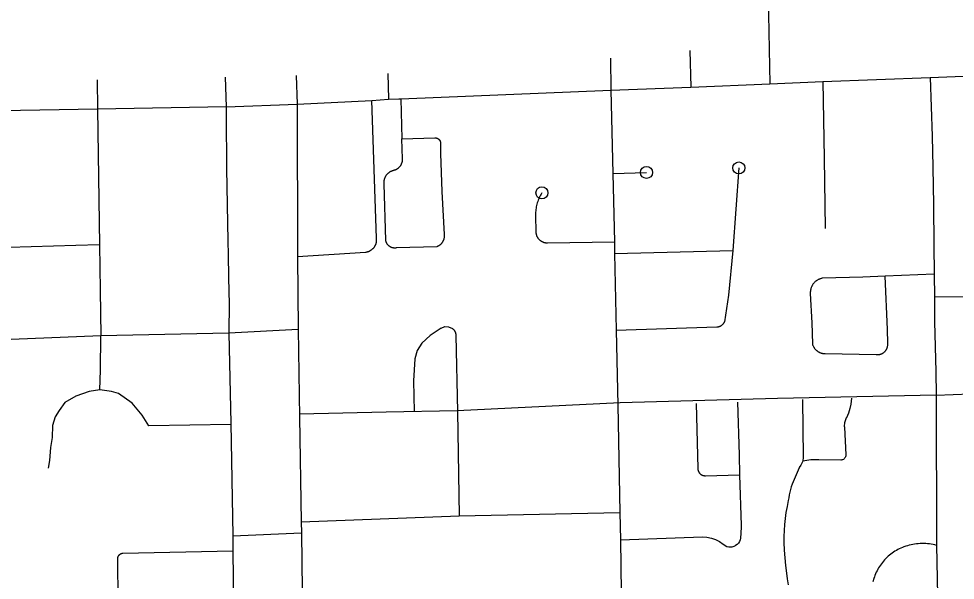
# Model space of a CAD drawing. Extents: x 309348 to 309445, y 336383 to 336484.
# Drawn here: x 309348.736 to 309349.513, y 336398.714 to 336399.18 of the extents above; entities that cross this region are included whole.
import ezdxf

# ---------------------------------------------------------------- set-up
doc = ezdxf.new("R2010")
doc.units = 0
doc.layers.add('R_Annotation', color=7, linetype='Continuous')

msp = doc.modelspace()

# ---------------------------------------------------------------- linework, layer by layer
at = {"layer": 'R_Annotation'}
for points in [[(309349.35801, 336399.1955), (309349.3582, 336399.18326), (309349.3592, 336399.1257)], [(309349.29281, 336399.15345), (309349.2938, 336399.12305)], [(309349.22709, 336399.14711), (309349.22744, 336399.12042)], [(309349.0425, 336399.13426), (309349.04291, 336399.1129)], [(309348.80121, 336399.12907), (309348.80153, 336399.10456)], [(309348.90761, 336399.13136), (309348.90833, 336399.10664)], [(309348.96646, 336399.13263), (309348.96718, 336399.10877)], [(309349.3592, 336399.1257), (309349.40306, 336399.12753)], [(309349.40306, 336399.12753), (309349.49233, 336399.131)], [(309349.40306, 336399.12753), (309349.40416, 336399.06404), (309349.40508, 336399.0058)], [(309349.49233, 336399.131), (309349.53363, 336399.13261)], [(309349.49233, 336399.131), (309349.494, 336399.08218), (309349.49445, 336399.05664)], [(309349.05312, 336399.11331), (309349.22744, 336399.12042)], [(309349.22744, 336399.12042), (309349.2938, 336399.12305)], [(309349.22744, 336399.12042), (309349.22905, 336399.05127)], [(309349.2938, 336399.12305), (309349.3592, 336399.1257)], [(309348.96718, 336399.10877), (309349.02923, 336399.11196)], [(309348.9674, 336398.98237), (309349.02382, 336398.98614), (309349.02417, 336398.98618), (309349.02451, 336398.98623), (309349.02486, 336398.98629), (309349.0252, 336398.98636), (309349.02554, 336398.98644), (309349.02587, 336398.98654), (309349.02621, 336398.98665), (309349.02654, 336398.98676), (309349.02686, 336398.98689), (309349.02718, 336398.98703), (309349.0275, 336398.98719), (309349.02781, 336398.98735), (309349.02811, 336398.98752), (309349.02841, 336398.9877), (309349.0287, 336398.9879), (309349.02898, 336398.9881), (309349.02926, 336398.98831), (309349.02953, 336398.98854), (309349.02979, 336398.98877), (309349.03005, 336398.98901), (309349.03029, 336398.98926), (309349.03053, 336398.98951), (309349.03076, 336398.98978), (309349.03098, 336398.99005), (309349.03119, 336398.99033), (309349.03139, 336398.99062), (309349.03158, 336398.99092), (309349.03176, 336398.99122), (309349.03192, 336398.99152), (309349.03208, 336398.99183), (309349.03223, 336398.99215), (309349.03237, 336398.99247), (309349.03249, 336398.9928), (309349.03261, 336398.99313), (309349.03271, 336398.99347), (309349.0328, 336398.9938), (309349.03288, 336398.99415), (309349.03295, 336398.99449), (309349.03301, 336398.99483), (309349.03305, 336398.99518), (309349.03308, 336398.99553), (309349.0331, 336398.99588), (309349.03311, 336398.99623), (309349.03311, 336398.99658), (309349.03309, 336398.99693), (309349.03307, 336398.99728), (309349.03303, 336398.99763), (309349.02923, 336399.11196)], [(309349.02923, 336399.11196), (309349.04291, 336399.1129)], [(309349.04291, 336399.1129), (309349.05163, 336399.11325), (309349.05312, 336399.11331)], [(309349.05312, 336399.11331), (309349.05415, 336399.08002)], [(309348.80153, 336399.10456), (309348.68976, 336399.10289)], [(309348.90833, 336399.10664), (309348.80153, 336399.10456)], [(309348.80153, 336399.10456), (309348.80327, 336398.9923)], [(309348.90833, 336399.10664), (309348.96718, 336399.10877)], [(309348.90833, 336399.10664), (309348.90838, 336399.08182), (309348.90869, 336399.07303), (309348.90873, 336399.06423), (309348.90849, 336399.05543), (309348.90974, 336398.99529)], [(309348.96718, 336399.10877), (309348.9674, 336398.98237)], [(309349.04116, 336399.04986), (309349.04138, 336399.05016), (309349.0416, 336399.05045), (309349.04184, 336399.05074), (309349.04209, 336399.05101), (309349.04234, 336399.05128), (309349.04261, 336399.05154), (309349.04288, 336399.05178), (309349.04317, 336399.05202), (309349.04346, 336399.05225), (309349.04375, 336399.05247), (309349.04406, 336399.05268), (309349.04437, 336399.05288), (309349.04469, 336399.05306), (309349.04502, 336399.05324), (309349.04535, 336399.0534), (309349.04568, 336399.05355), (309349.04603, 336399.05369), (309349.04637, 336399.05382), (309349.04672, 336399.05394), (309349.04708, 336399.05404), (309349.04744, 336399.05413), (309349.04775, 336399.05421), (309349.04806, 336399.0543), (309349.04836, 336399.0544), (309349.04866, 336399.05451), (309349.04896, 336399.05463), (309349.04925, 336399.05477), (309349.04954, 336399.05491), (309349.04982, 336399.05506), (309349.0501, 336399.05522), (309349.05038, 336399.05539), (309349.05064, 336399.05557), (309349.0509, 336399.05576), (309349.05116, 336399.05595), (309349.0514, 336399.05616), (309349.05164, 336399.05637), (309349.05187, 336399.0566), (309349.0521, 336399.05683), (309349.05231, 336399.05706), (309349.05252, 336399.05731), (309349.05272, 336399.05756), (309349.05291, 336399.05782), (309349.0531, 336399.05809), (309349.05327, 336399.05836), (309349.05343, 336399.05863), (309349.05359, 336399.05892), (309349.05373, 336399.0592), (309349.05386, 336399.0595), (309349.05399, 336399.05979), (309349.0541, 336399.06009), (309349.05421, 336399.0604), (309349.0543, 336399.0607), (309349.05438, 336399.06102), (309349.05445, 336399.06133), (309349.05451, 336399.06165), (309349.05456, 336399.06196), (309349.0546, 336399.06228), (309349.05463, 336399.0626), (309349.05465, 336399.06292), (309349.05466, 336399.06325), (309349.05465, 336399.06357), (309349.05415, 336399.08002)], [(309349.05415, 336399.08002), (309349.08128, 336399.08085), (309349.08143, 336399.08086), (309349.08157, 336399.08087), (309349.08172, 336399.08088), (309349.08187, 336399.08088), (309349.08201, 336399.08087), (309349.08216, 336399.08086), (309349.08231, 336399.08084), (309349.08245, 336399.08082), (309349.08259, 336399.0808), (309349.08274, 336399.08077), (309349.08288, 336399.08073), (309349.08302, 336399.08069), (309349.08316, 336399.08064), (309349.0833, 336399.08059), (309349.08343, 336399.08054), (309349.08357, 336399.08048), (309349.0837, 336399.08042), (309349.08383, 336399.08035), (309349.08396, 336399.08028), (309349.08408, 336399.0802), (309349.08421, 336399.08012), (309349.08433, 336399.08003), (309349.08444, 336399.07994), (309349.08456, 336399.07985), (309349.08467, 336399.07976), (309349.08477, 336399.07965), (309349.08488, 336399.07955)], [(309349.08488, 336399.07955), (309349.08498, 336399.07944), (309349.08507, 336399.07933), (309349.08516, 336399.07922), (309349.08525, 336399.0791), (309349.08534, 336399.07898), (309349.08542, 336399.07886), (309349.08549, 336399.07873), (309349.08556, 336399.0786), (309349.08563, 336399.07847), (309349.0857, 336399.07834), (309349.08575, 336399.07821), (309349.08581, 336399.07807), (309349.08586, 336399.07793), (309349.0859, 336399.07779), (309349.08594, 336399.07765), (309349.08598, 336399.07751), (309349.08601, 336399.07736), (309349.08603, 336399.07722), (309349.08605, 336399.07707), (309349.08607, 336399.07693), (309349.08608, 336399.07678), (309349.08608, 336399.07664), (309349.08608, 336399.07649), (309349.08608, 336399.07634), (309349.08607, 336399.0762), (309349.08605, 336399.07605), (309349.08603, 336399.0759), (309349.08604, 336399.0679), (309349.08719, 336399.03631), (309349.08901, 336399.00073), (309349.08906, 336399.00041), (309349.08909, 336399.0001), (309349.08912, 336398.99978), (309349.08913, 336398.99946), (309349.08913, 336398.99914), (309349.08912, 336398.99882), (309349.0891, 336398.9985), (309349.08907, 336398.99818), (309349.08902, 336398.99787), (309349.08897, 336398.99755), (309349.08891, 336398.99724), (309349.08883, 336398.99693), (309349.08874, 336398.99662), (309349.08865, 336398.99632), (309349.08854, 336398.99602), (309349.08842, 336398.99572), (309349.08829, 336398.99543), (309349.08816, 336398.99514), (309349.08801, 336398.99486), (309349.08785, 336398.99458)], [(309349.49445, 336399.05664), (309349.495, 336399.02539), (309349.49528, 336398.9919), (309349.4955, 336398.96781)], [(309349.04372, 336398.99096), (309349.04351, 336398.99112), (309349.04332, 336398.99128), (309349.04313, 336398.99145), (309349.04294, 336398.99162), (309349.04276, 336398.9918), (309349.04259, 336398.99199), (309349.04242, 336398.99218), (309349.04226, 336398.99238), (309349.04211, 336398.99258), (309349.04196, 336398.99279), (309349.04183, 336398.993), (309349.04169, 336398.99322), (309349.04157, 336398.99344), (309349.04145, 336398.99367), (309349.04134, 336398.9939), (309349.04124, 336398.99413), (309349.04115, 336398.99437), (309349.04106, 336398.99461), (309349.04099, 336398.99485), (309349.04092, 336398.9951), (309349.04086, 336398.99534), (309349.04081, 336398.99559), (309349.04076, 336398.99584), (309349.04073, 336398.99609), (309349.03932, 336399.04249), (309349.03928, 336399.04286), (309349.03926, 336399.04322), (309349.03924, 336399.04359), (309349.03925, 336399.04396), (309349.03926, 336399.04433), (309349.03929, 336399.0447), (309349.03932, 336399.04507), (309349.03938, 336399.04544), (309349.03944, 336399.0458), (309349.03952, 336399.04616), (309349.03961, 336399.04652), (309349.03971, 336399.04688), (309349.03982, 336399.04723), (309349.03995, 336399.04758), (309349.04009, 336399.04792), (309349.04024, 336399.04826), (309349.0404, 336399.04859), (309349.04057, 336399.04892), (309349.04076, 336399.04924), (309349.04095, 336399.04955), (309349.04116, 336399.04986)], [(309349.22905, 336399.05127), (309349.25697, 336399.05224)], [(309349.22905, 336399.05127), (309349.23043, 336398.99464)], [(309349.33351, 336399.05594), (309349.32843, 336398.98749)], [(309349.1702, 336399.03527), (309349.1696, 336399.03431), (309349.16903, 336399.03333), (309349.1685, 336399.03233), (309349.168, 336399.03131), (309349.16753, 336399.03028), (309349.16711, 336399.02923), (309349.16672, 336399.02817), (309349.16636, 336399.02709), (309349.16605, 336399.026), (309349.16577, 336399.0249), (309349.16553, 336399.0238), (309349.16533, 336399.02268), (309349.16517, 336399.02156), (309349.16504, 336399.02043), (309349.16496, 336399.01931), (309349.16491, 336399.01817), (309349.16491, 336399.01704), (309349.16524, 336399.00226), (309349.16527, 336399.00194), (309349.16532, 336399.00162), (309349.16538, 336399.0013), (309349.16545, 336399.00098), (309349.16554, 336399.00067), (309349.16563, 336399.00036), (309349.16573, 336399.00005), (309349.16585, 336398.99974), (309349.16597, 336398.99944), (309349.16611, 336398.99915), (309349.16625, 336398.99886), (309349.16641, 336398.99857), (309349.16657, 336398.99829), (309349.16675, 336398.99802), (309349.16693, 336398.99775), (309349.16713, 336398.99749), (309349.16733, 336398.99723), (309349.16754, 336398.99699), (309349.16776, 336398.99675), (309349.16799, 336398.99652), (309349.16822, 336398.99629), (309349.16847, 336398.99608), (309349.16872, 336398.99587), (309349.16898, 336398.99567), (309349.16924, 336398.99549), (309349.16951, 336398.99531), (309349.16979, 336398.99514), (309349.17007, 336398.99498), (309349.17036, 336398.99483), (309349.17065, 336398.99469), (309349.17095, 336398.99456), (309349.17125, 336398.99444), (309349.17156, 336398.99433), (309349.17187, 336398.99423), (309349.17218, 336398.99415), (309349.1725, 336398.99407), (309349.17281, 336398.994), (309349.17313, 336398.99395), (309349.17346, 336398.99391), (309349.17378, 336398.99388), (309349.1741, 336398.99386), (309349.17443, 336398.99385), (309349.17475, 336398.99385), (309349.23043, 336398.99464)], [(309348.90974, 336398.99529), (309348.90997, 336398.98425), (309348.91033, 336398.96502), (309348.91075, 336398.94261), (309348.91066, 336398.92021), (309348.91068, 336398.91912)], [(309349.08785, 336398.99458), (309349.08768, 336398.99431), (309349.08751, 336398.99404), (309349.08732, 336398.99378), (309349.08713, 336398.99353), (309349.08692, 336398.99329), (309349.08671, 336398.99305), (309349.08649, 336398.99282), (309349.08627, 336398.99259), (309349.08603, 336398.99238), (309349.08579, 336398.99217), (309349.08554, 336398.99197), (309349.08528, 336398.99178), (309349.08502, 336398.9916), (309349.08475, 336398.99143), (309349.08448, 336398.99127), (309349.0842, 336398.99111), (309349.08391, 336398.99097), (309349.08362, 336398.99084), (309349.08333, 336398.99072), (309349.08303, 336398.9906), (309349.04949, 336398.98962), (309349.04924, 336398.98958), (309349.04899, 336398.98955), (309349.04873, 336398.98952), (309349.04848, 336398.98951), (309349.04823, 336398.9895), (309349.04797, 336398.9895), (309349.04772, 336398.98951), (309349.04747, 336398.98953), (309349.04721, 336398.98956), (309349.04696, 336398.9896), (309349.04671, 336398.98964), (309349.04646, 336398.9897), (309349.04622, 336398.98976), (309349.04597, 336398.98983), (309349.04573, 336398.98991), (309349.04549, 336398.98999), (309349.04526, 336398.99009), (309349.04502, 336398.99019), (309349.0448, 336398.9903), (309349.04457, 336398.99042), (309349.04435, 336398.99054), (309349.04413, 336398.99068), (309349.04392, 336398.99082), (309349.04372, 336398.99096)], [(309349.23043, 336398.99464), (309349.23052, 336398.98511)], [(309348.80327, 336398.9923), (309348.78358, 336398.9917), (309348.72819, 336398.98987)], [(309348.80327, 336398.9923), (309348.80383, 336398.95457), (309348.80436, 336398.91669)], [(309349.23052, 336398.98511), (309349.32843, 336398.98749)], [(309349.32843, 336398.98749), (309349.32495, 336398.9504), (309349.32158, 336398.92842), (309349.32148, 336398.9282), (309349.32138, 336398.92799), (309349.32126, 336398.92777), (309349.32115, 336398.92756), (309349.32102, 336398.92736), (309349.32089, 336398.92716), (309349.32075, 336398.92696), (309349.3206, 336398.92677), (309349.32045, 336398.92659), (309349.32029, 336398.92641), (309349.32013, 336398.92623), (309349.31996, 336398.92606), (309349.31978, 336398.9259), (309349.3196, 336398.92574), (309349.31942, 336398.92559)], [(309348.9674, 336398.98237), (309348.96813, 336398.92224)], [(309349.23052, 336398.98511), (309349.23176, 336398.92154)], [(309349.4549, 336398.96613), (309349.43636, 336398.96537), (309349.40299, 336398.96448), (309349.40258, 336398.96441), (309349.40217, 336398.96432), (309349.40176, 336398.96422), (309349.40135, 336398.9641), (309349.40095, 336398.96397), (309349.40055, 336398.96383), (309349.40016, 336398.96367), (309349.39978, 336398.96349), (309349.3994, 336398.96331), (309349.39903, 336398.96311), (309349.39866, 336398.9629), (309349.39831, 336398.96268), (309349.39796, 336398.96244), (309349.39761, 336398.96219), (309349.39728, 336398.96193), (309349.39696, 336398.96166), (309349.39665, 336398.96138), (309349.39634, 336398.96108), (309349.39605, 336398.96078), (309349.39577, 336398.96047), (309349.3955, 336398.96014), (309349.39524, 336398.95981), (309349.39499, 336398.95947), (309349.39475, 336398.95912), (309349.39453, 336398.95876), (309349.39432, 336398.9584), (309349.39412, 336398.95802), (309349.39393, 336398.95764), (309349.39376, 336398.95726), (309349.3936, 336398.95687), (309349.39346, 336398.95647), (309349.39333, 336398.95607), (309349.39321, 336398.95566), (309349.39311, 336398.95525), (309349.39302, 336398.95484), (309349.39294, 336398.95442), (309349.39288, 336398.95401), (309349.39284, 336398.95359), (309349.39281, 336398.95316), (309349.39279, 336398.95274), (309349.39279, 336398.95232), (309349.3928, 336398.9519), (309349.39414, 336398.92738), (309349.39451, 336398.91008), (309349.39462, 336398.90972), (309349.39473, 336398.90935), (309349.39486, 336398.90899), (309349.39501, 336398.90864), (309349.39516, 336398.90829), (309349.39533, 336398.90795), (309349.3955, 336398.90761), (309349.39569, 336398.90728), (309349.39589, 336398.90696), (309349.3961, 336398.90664), (309349.39633, 336398.90633), (309349.39656, 336398.90603), (309349.3968, 336398.90574), (309349.39706, 336398.90546), (309349.39732, 336398.90518), (309349.3976, 336398.90492), (309349.39788, 336398.90466), (309349.39817, 336398.90442), (309349.39847, 336398.90418), (309349.39877, 336398.90396), (309349.39909, 336398.90375), (309349.39941, 336398.90354), (309349.39974, 336398.90335), (309349.40008, 336398.90317), (309349.40042, 336398.90301), (309349.40077, 336398.90285), (309349.40112, 336398.90271), (309349.40148, 336398.90258), (309349.40184, 336398.90246), (309349.4022, 336398.90235), (309349.40257, 336398.90226), (309349.40294, 336398.90218), (309349.40332, 336398.90212), (309349.40369, 336398.90206), (309349.40407, 336398.90202), (309349.40445, 336398.902), (309349.40483, 336398.90198), (309349.40521, 336398.90198), (309349.44753, 336398.9012), (309349.44782, 336398.90117), (309349.44812, 336398.90115), (309349.44841, 336398.90113), (309349.44871, 336398.90113), (309349.44901, 336398.90114), (309349.4493, 336398.90116), (309349.44959, 336398.90119), (309349.44989, 336398.90123), (309349.45018, 336398.90129), (309349.45047, 336398.90135), (309349.45075, 336398.90142), (309349.45104, 336398.9015), (309349.45132, 336398.90159), (309349.4516, 336398.90169)], [(309349.4516, 336398.90169), (309349.45187, 336398.9018), (309349.45214, 336398.90192), (309349.45241, 336398.90205), (309349.45267, 336398.90219), (309349.45293, 336398.90234), (309349.45318, 336398.90249), (309349.45342, 336398.90266), (309349.45366, 336398.90283), (309349.45389, 336398.90302), (309349.45412, 336398.90321), (309349.45434, 336398.9034), (309349.45455, 336398.90361), (309349.45476, 336398.90382), (309349.45496, 336398.90404), (309349.45515, 336398.90427), (309349.45533, 336398.9045), (309349.4555, 336398.90474), (309349.45567, 336398.90499), (309349.45582, 336398.90524), (309349.45597, 336398.9055), (309349.45611, 336398.90576), (309349.45624, 336398.90602), (309349.45636, 336398.90629), (309349.45647, 336398.90657), (309349.45657, 336398.90685), (309349.45666, 336398.90713), (309349.45674, 336398.90741), (309349.45681, 336398.9077), (309349.45687, 336398.90799), (309349.45693, 336398.90828), (309349.45697, 336398.90857), (309349.457, 336398.90887), (309349.45702, 336398.90916), (309349.45703, 336398.90946), (309349.45703, 336398.90976), (309349.45702, 336398.91005), (309349.45699, 336398.91035), (309349.45696, 336398.91064), (309349.45675, 336398.9221), (309349.4549, 336398.96613)], [(309349.4955, 336398.96781), (309349.4549, 336398.96613)], [(309349.4955, 336398.96781), (309349.49568, 336398.94878)], [(309349.53409, 336398.95281), (309349.53354, 336398.95241), (309349.53296, 336398.95203), (309349.53238, 336398.95167), (309349.53178, 336398.95133), (309349.53118, 336398.95102), (309349.53056, 336398.95072), (309349.52993, 336398.95045), (309349.52929, 336398.9502), (309349.52865, 336398.94997), (309349.52799, 336398.94976), (309349.52733, 336398.94958), (309349.52667, 336398.94942), (309349.526, 336398.94929), (309349.52532, 336398.94917), (309349.52464, 336398.94908), (309349.52396, 336398.94902), (309349.52328, 336398.94898), (309349.52259, 336398.94896), (309349.49568, 336398.94878)], [(309349.49568, 336398.94878), (309349.49587, 336398.92846), (309349.49699, 336398.88718), (309349.49719, 336398.86744)], [(309349.08657, 336398.92311), (309349.0897, 336398.92453), (309349.09283, 336398.92425), (309349.09598, 336398.92278), (309349.09617, 336398.92263), (309349.09635, 336398.92248), (309349.09653, 336398.92233), (309349.0967, 336398.92217), (309349.09686, 336398.922), (309349.09702, 336398.92183), (309349.09718, 336398.92165), (309349.09733, 336398.92147), (309349.09747, 336398.92128), (309349.0976, 336398.92109), (309349.09773, 336398.92089), (309349.09785, 336398.92069), (309349.09797, 336398.92048), (309349.09807, 336398.92028), (309349.09817, 336398.92006), (309349.09827, 336398.91985), (309349.09835, 336398.91963), (309349.09843, 336398.91941), (309349.0985, 336398.91918), (309349.09856, 336398.91896), (309349.09862, 336398.91873), (309349.09867, 336398.9185), (309349.09871, 336398.91827), (309349.09874, 336398.91803), (309349.09876, 336398.9178), (309349.09878, 336398.91756), (309349.09879, 336398.91733), (309349.09879, 336398.91709), (309349.1003, 336398.85386)], [(309349.23176, 336398.92154), (309349.3153, 336398.9241), (309349.31553, 336398.92411), (309349.31577, 336398.92413), (309349.316, 336398.92416), (309349.31623, 336398.92419), (309349.31646, 336398.92424), (309349.31669, 336398.92429), (309349.31692, 336398.92434), (309349.31714, 336398.92441), (309349.31737, 336398.92448), (309349.31759, 336398.92456), (309349.3178, 336398.92465), (309349.31802, 336398.92474), (309349.31823, 336398.92484), (309349.31844, 336398.92495), (309349.31864, 336398.92507), (309349.31884, 336398.92519), (309349.31904, 336398.92532), (309349.31923, 336398.92545), (309349.31942, 336398.92559)], [(309348.80436, 336398.91669), (309348.70261, 336398.91266)], [(309348.80344, 336398.87185), (309348.80408, 336398.88835), (309348.80436, 336398.91669)], [(309348.91068, 336398.91896), (309348.80436, 336398.91669)], [(309348.91068, 336398.91912), (309348.96813, 336398.92224)], [(309348.91068, 336398.91896), (309348.91211, 336398.84442)], [(309348.96813, 336398.92224), (309348.96913, 336398.84926)], [(309349.08657, 336398.92311), (309349.07761, 336398.91699), (309349.07049, 336398.91058), (309349.06665, 336398.90461), (309349.0648, 336398.89777), (309349.06366, 336398.87927), (309349.06415, 336398.85384)], [(309349.23176, 336398.92154), (309349.23325, 336398.85918)], [(309348.91214, 336398.84311), (309348.84417, 336398.84211), (309348.83867, 336398.85084), (309348.83027, 336398.86086), (309348.81895, 336398.86894), (309348.81313, 336398.87056), (309348.80344, 336398.87185), (309348.79471, 336398.87056), (309348.78372, 336398.86668), (309348.77466, 336398.86151), (309348.76982, 336398.85472), (309348.76658, 336398.84954), (309348.76432, 336398.84243), (309348.764, 336398.83241), (309348.7627, 336398.824), (309348.76173, 336398.81333), (309348.76076, 336398.80686)], [(309349.49719, 336398.86744), (309349.58189, 336398.87072)], [(309349.49719, 336398.86744), (309349.3656, 336398.86465), (309349.235, 336398.86109), (309349.17325, 336398.85818), (309349.09987, 336398.85462), (309349.04104, 336398.85333), (309348.96909, 336398.85175)], [(309349.38644, 336398.86383), (309349.38679, 336398.81615), (309349.38663, 336398.8128), (309349.38483, 336398.80956), (309349.38356, 336398.80745), (309349.38347, 336398.80725), (309349.37854, 336398.79571), (309349.37775, 336398.79356), (309349.37702, 336398.79138), (309349.37637, 336398.78918), (309349.37579, 336398.78696), (309349.37528, 336398.78473), (309349.37485, 336398.78247), (309349.37449, 336398.78021), (309349.37348, 336398.77527), (309349.37263, 336398.77031), (309349.37195, 336398.76531), (309349.37144, 336398.7603), (309349.37111, 336398.75527), (309349.37094, 336398.75024), (309349.37094, 336398.7452), (309349.37113, 336398.73884), (309349.37154, 336398.7325), (309349.37217, 336398.72617), (309349.37302, 336398.71987), (309349.37363, 336398.71509), (309349.37439, 336398.71034)], [(309349.42692, 336398.86513), (309349.42628, 336398.85995), (309349.42564, 336398.85639), (309349.42442, 336398.85245), (309349.42271, 336398.8487), (309349.42265, 336398.84858), (309349.42193, 336398.84704), (309349.4212, 336398.84445), (309349.421, 336398.84177), (309349.42103, 336398.84102), (309349.42217, 336398.81789), (309349.42217, 336398.81778), (309349.42213, 336398.81709), (309349.42196, 336398.81641), (309349.42168, 336398.81577), (309349.42129, 336398.8152), (309349.42081, 336398.8147), (309349.42025, 336398.81429), (309349.41963, 336398.81398), (309349.41896, 336398.81379), (309349.41827, 336398.81371), (309349.41805, 336398.81371), (309349.39987, 336398.81376), (309349.39332, 336398.81388), (309349.38663, 336398.8128)], [(309349.49719, 336398.86744), (309349.49755, 336398.74289)], [(309349.23325, 336398.85918), (309349.23486, 336398.7702)], [(309349.2982, 336398.86068), (309349.29945, 336398.8067), (309349.29946, 336398.80649), (309349.29948, 336398.80628), (309349.2995, 336398.80607), (309349.29953, 336398.80586), (309349.29957, 336398.80565), (309349.29961, 336398.80544), (309349.29967, 336398.80524), (309349.29973, 336398.80503), (309349.29979, 336398.80483), (309349.29986, 336398.80463), (309349.29994, 336398.80444), (309349.30003, 336398.80424), (309349.30012, 336398.80405), (309349.30022, 336398.80386), (309349.30033, 336398.80368), (309349.30044, 336398.8035), (309349.30056, 336398.80332), (309349.30068, 336398.80315), (309349.30081, 336398.80298), (309349.30095, 336398.80282), (309349.30109, 336398.80266), (309349.30124, 336398.80251), (309349.30139, 336398.80236), (309349.30155, 336398.80222), (309349.30171, 336398.80208), (309349.30187, 336398.80195), (309349.30204, 336398.80182), (309349.30222, 336398.8017), (309349.3024, 336398.80159), (309349.30258, 336398.80148), (309349.30277, 336398.80138), (309349.30296, 336398.80129), (309349.30315, 336398.8012), (309349.30335, 336398.80112), (309349.30355, 336398.80104), (309349.30375, 336398.80098), (309349.30395, 336398.80092), (309349.30415, 336398.80086), (309349.30436, 336398.80082), (309349.30457, 336398.80078), (309349.30478, 336398.80075), (309349.30499, 336398.80072), (309349.3052, 336398.8007), (309349.30541, 336398.80069), (309349.30562, 336398.80069), (309349.30584, 336398.8007), (309349.334, 336398.80156)], [(309349.33239, 336398.86182), (309349.33374, 336398.81805), (309349.334, 336398.80156)], [(309348.96913, 336398.84926), (309348.97065, 336398.76257)], [(309349.1003, 336398.85386), (309349.1015, 336398.76741)], [(309348.91211, 336398.84442), (309348.91377, 336398.75097)], [(309349.334, 336398.80156), (309349.33544, 336398.75933), (309349.33546, 336398.75851), (309349.33531, 336398.75279), (309349.33493, 336398.7491), (309349.3349, 336398.74893), (309349.33455, 336398.74747), (309349.33394, 336398.7461), (309349.33311, 336398.74486), (309349.33207, 336398.74377), (309349.33086, 336398.74289), (309349.33083, 336398.74287)], [(309349.1015, 336398.76741), (309349.23486, 336398.7702)], [(309349.23486, 336398.7702), (309349.23533, 336398.74753)], [(309348.97065, 336398.76257), (309349.1015, 336398.76741)], [(309348.97065, 336398.76257), (309348.97071, 336398.75347)], [(309348.91377, 336398.75097), (309348.97071, 336398.75347)], [(309348.97071, 336398.75347), (309348.97264, 336398.58584)], [(309348.91377, 336398.75097), (309348.91392, 336398.74517), (309348.91397, 336398.73841)], [(309349.23533, 336398.74753), (309349.30335, 336398.74995), (309349.30708, 336398.74976), (309349.31074, 336398.74904), (309349.31427, 336398.74781), (309349.31758, 336398.74608), (309349.32062, 336398.7439), (309349.32085, 336398.7437), (309349.32104, 336398.74355), (309349.32228, 336398.74271), (309349.32365, 336398.74211), (309349.3251, 336398.74175), (309349.3266, 336398.74165), (309349.32808, 336398.74181), (309349.32952, 336398.74223), (309349.33083, 336398.74287)], [(309349.23533, 336398.74753), (309349.23718, 336398.59478)], [(309348.81903, 336398.73416), (309348.81911, 336398.73431), (309348.81921, 336398.73445), (309348.8193, 336398.73458), (309348.81941, 336398.73471), (309348.81951, 336398.73484), (309348.81963, 336398.73497), (309348.81974, 336398.73509), (309348.81986, 336398.73521), (309348.81998, 336398.73532), (309348.82011, 336398.73543), (309348.82024, 336398.73553), (309348.82038, 336398.73563), (309348.82052, 336398.73573), (309348.82066, 336398.73581), (309348.8208, 336398.7359), (309348.82095, 336398.73598), (309348.8211, 336398.73605), (309348.82125, 336398.73612), (309348.8214, 336398.73619), (309348.82156, 336398.73624), (309348.82172, 336398.7363), (309348.82188, 336398.73635), (309348.82204, 336398.73639), (309348.82221, 336398.73642), (309348.82237, 336398.73645), (309348.82254, 336398.73648), (309348.91397, 336398.73841)], [(309348.91397, 336398.73841), (309348.91487, 336398.64656), (309348.9148, 336398.63759), (309348.91424, 336398.62589), (309348.91315, 336398.61423), (309348.91153, 336398.60263), (309348.90939, 336398.59112), (309348.90736, 336398.58222)], [(309349.49755, 336398.74289), (309349.49607, 336398.74327), (309349.49457, 336398.74359), (309349.49306, 336398.74387), (309349.49155, 336398.74409), (309349.49002, 336398.74426), (309349.4885, 336398.74437), (309349.48697, 336398.74444), (309349.48544, 336398.74445), (309349.4839, 336398.74441), (309349.48238, 336398.74431), (309349.48085, 336398.74417), (309349.47933, 336398.74397), (309349.47782, 336398.74372), (309349.47632, 336398.74341), (309349.47483, 336398.74306), (309349.47335, 336398.74265), (309349.47189, 336398.74219), (309349.47045, 336398.74169), (309349.46915, 336398.74118), (309349.46788, 336398.74064), (309349.46662, 336398.74005), (309349.46538, 336398.73942), (309349.46417, 336398.73874), (309349.46298, 336398.73803), (309349.46181, 336398.73727), (309349.46067, 336398.73648), (309349.45956, 336398.73565), (309349.45848, 336398.73478), (309349.45742, 336398.73388), (309349.4564, 336398.73294), (309349.45541, 336398.73196), (309349.45445, 336398.73096), (309349.45353, 336398.72992), (309349.45264, 336398.72885), (309349.45179, 336398.72775), (309349.45098, 336398.72663), (309349.4502, 336398.72547), (309349.44946, 336398.72429), (309349.44877, 336398.72309), (309349.44811, 336398.72186), (309349.4475, 336398.72062), (309349.44693, 336398.71935), (309349.4464, 336398.71806), (309349.44592, 336398.71676), (309349.44548, 336398.71544), (309349.44458, 336398.71259)], [(309349.49755, 336398.74289), (309349.49934, 336398.64635)], [(309348.81917, 336398.66203), (309348.81835, 336398.73177), (309348.81836, 336398.73194), (309348.81837, 336398.73211), (309348.81838, 336398.73228), (309348.81841, 336398.73244), (309348.81843, 336398.73261), (309348.81847, 336398.73277), (309348.81851, 336398.73293), (309348.81855, 336398.73309), (309348.81861, 336398.73325), (309348.81866, 336398.73341), (309348.81872, 336398.73357), (309348.81879, 336398.73372), (309348.81887, 336398.73387), (309348.81894, 336398.73402), (309348.81903, 336398.73416)]]:
    msp.add_lwpolyline(points, dxfattribs=at)
for centre in [(309349.25697, 336399.05224), (309349.33351, 336399.05594), (309349.1702, 336399.03527)]:
    msp.add_circle(centre, 0.005, dxfattribs=at)

doc.saveas('drawing.dxf')
